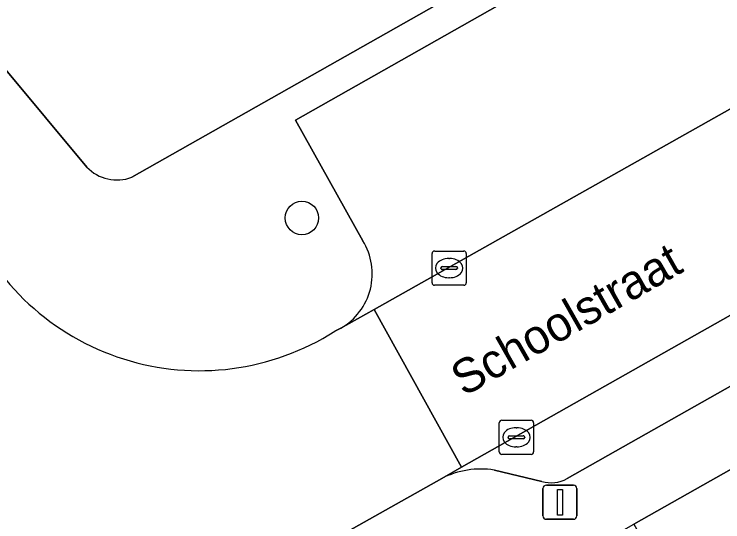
# Model space of a CAD drawing. Extents: x 160377 to 161131, y 383938 to 384853.
# Drawn here: x 160859.65 to 160880.36, y 384379.33 to 384394.16 of the extents above; entities that cross this region are included whole.
import ezdxf

# ---------------------------------------------------------------- set-up
doc = ezdxf.new("R2010")
doc.units = 0
for name, color, linetype in [('IMGEO_Boom', 7, 'Continuous'), ('IMGEO_Groenvoorziening', 7, 'Continuous'), ('IMGEO_Kolk', 7, 'Continuous'), ('IMGEO_Lichtmast', 7, 'Continuous'), ('IMGEO_Openbare_ruimte_label', 7, 'Continuous'), ('IMGEO_Pand', 7, 'Continuous'), ('IMGEO_Parkeervlak_open', 7, 'Continuous'), ('IMGEO_Rijbaan_lokaal_open', 7, 'Continuous'), ('IMGEO_Voetpad_open', 7, 'Continuous')]:
    doc.layers.add(name, color=color, linetype=linetype)

msp = doc.modelspace()

# ---------------------------------------------------------------- linework, layer by layer
at = {"layer": 'IMGEO_Boom'}
msp.add_circle((160868.059, 384388.206), 0.489, dxfattribs=at)
at = {"layer": 'IMGEO_Groenvoorziening'}
for points in [[(160856.323, 384399.635), (160847.934, 384409.703), (160847.046, 384410.769), (160846.646, 384411.223), (160844.958, 384409.806), (160858.19, 384393.979), (160861.774, 384389.692)], [(160863.094, 384389.395), (160889.284, 384404.211), (160889.429, 384404.346), (160889.243, 384404.456), (160887.967, 384404.912), (160885.302, 384405.84)]]:
    msp.add_lwpolyline(points, dxfattribs=at)
msp.add_arc((160862.658, 384390.541), 1.226, 223.83, 290.8092, dxfattribs=at)
at = {"layer": 'IMGEO_Kolk'}
for p, q in [((160871.862, 384386.315), (160871.862, 384387.167)), ((160871.937, 384387.241), (160872.789, 384387.241)), ((160872.863, 384387.167), (160872.863, 384386.315)), ((160872.35, 384387.021), (160872.375, 384387.021)), ((160872.121, 384386.735), (160872.121, 384386.747)), ((160872.164, 384386.784), (160872.562, 384386.784)), ((160872.605, 384386.747), (160872.605, 384386.735)), ((160872.559, 384386.698), (160872.161, 384386.698)), ((160872.373, 384386.461), (160872.348, 384386.461)), ((160872.789, 384386.241), (160871.937, 384386.241)), ((160873.827, 384381.376), (160873.827, 384382.228)), ((160873.902, 384382.302), (160874.754, 384382.302)), ((160874.828, 384382.228), (160874.828, 384381.376)), ((160874.315, 384382.082), (160874.34, 384382.082)), ((160874.086, 384381.796), (160874.086, 384381.808)), ((160874.129, 384381.845), (160874.527, 384381.845)), ((160874.57, 384381.808), (160874.57, 384381.796)), ((160874.524, 384381.759), (160874.126, 384381.759)), ((160874.338, 384381.522), (160874.313, 384381.522)), ((160874.754, 384381.302), (160873.902, 384381.302))]:
    msp.add_line(p, q, dxfattribs=at)
for points in [[(160871.862, 384386.315), (160871.862, 384387.167)], [(160871.937, 384387.241), (160872.789, 384387.241)], [(160872.863, 384387.167), (160872.863, 384386.315)], [(160872.789, 384386.241), (160871.937, 384386.241)], [(160873.827, 384381.376), (160873.827, 384382.228)], [(160873.902, 384382.302), (160874.754, 384382.302)], [(160874.828, 384382.228), (160874.828, 384381.376)], [(160874.754, 384381.302), (160873.902, 384381.302)]]:
    msp.add_lwpolyline(points, dxfattribs=at)
for centre, radius, start, end in [((160871.939, 384387.165), 0.0765, 91.552, 178.448), ((160871.939, 384387.165), 0.0765, 91.552, 178.448), ((160872.787, 384387.165), 0.0765, 1.552, 88.448), ((160872.787, 384387.165), 0.0765, 1.552, 88.448), ((160872.161, 384386.744), 0.0403, 85.8775, 175.7526), ((160872.158, 384386.734), 0.0366, 178.938, 274.7102), ((160872.562, 384386.741), 0.043, 264.8664, 352.4533), ((160872.566, 384386.746), 0.0386, 1.7309, 96.639), ((160871.939, 384386.317), 0.0765, 181.552, 268.448), ((160871.939, 384386.317), 0.0765, 181.552, 268.448), ((160872.787, 384386.317), 0.0765, 271.552, 358.448), ((160872.787, 384386.317), 0.0765, 271.552, 358.448), ((160873.904, 384382.226), 0.0765, 91.552, 178.448), ((160873.904, 384382.226), 0.0765, 91.552, 178.448), ((160874.752, 384382.226), 0.0765, 1.552, 88.448), ((160874.752, 384382.226), 0.0765, 1.552, 88.448), ((160874.126, 384381.805), 0.0403, 85.8775, 175.7526), ((160874.123, 384381.795), 0.0366, 178.938, 274.7102), ((160874.527, 384381.802), 0.043, 264.8664, 352.4533), ((160874.531, 384381.807), 0.0386, 1.7309, 96.639), ((160873.904, 384381.378), 0.0765, 181.552, 268.448), ((160873.904, 384381.378), 0.0765, 181.552, 268.448), ((160874.752, 384381.378), 0.0765, 271.552, 358.448), ((160874.752, 384381.378), 0.0765, 271.552, 358.448)]:
    msp.add_arc(centre, radius, start, end, dxfattribs=at)
for centre, major_axis, ratio, start_param, end_param in [((160872.349, 384386.741), (-0.387, 0.002), 0.722429, 4.712389, 7.853982), ((160872.374, 384386.741), (-0.39, 0.002), 0.717154, 1.570796, 4.712389), ((160874.314, 384381.802), (-0.387, 0.002), 0.722429, 4.712389, 7.853982), ((160874.339, 384381.802), (-0.39, 0.002), 0.717154, 1.570796, 4.712389)]:
    msp.add_ellipse(centre, major_axis=major_axis, ratio=ratio, start_param=start_param, end_param=end_param, dxfattribs=at)
at = {"layer": 'IMGEO_Lichtmast'}
for p, q in [((160875.203, 384380.407), (160875.993, 384380.407)), ((160875.993, 384380.407), (160875.203, 384380.407)), ((160875.103, 384379.507), (160875.103, 384380.307)), ((160875.103, 384380.307), (160875.103, 384379.507)), ((160876.093, 384380.307), (160876.093, 384379.507)), ((160876.093, 384379.507), (160876.093, 384380.307)), ((160875.993, 384379.407), (160875.203, 384379.407)), ((160875.203, 384379.407), (160875.993, 384379.407))]:
    msp.add_line(p, q, dxfattribs=at)
msp.add_lwpolyline([(160875.523, 384380.282), (160875.673, 384380.282), (160875.673, 384379.532), (160875.523, 384379.532), (160875.523, 384380.282)], dxfattribs=at)
for centre, start, end in [((160875.203, 384380.307), 90, 180), ((160875.203, 384380.307), 90, 180), ((160875.993, 384380.307), 0, 90), ((160875.993, 384380.307), 360, 90), ((160875.203, 384379.507), 180, 270), ((160875.203, 384379.507), 180, 270), ((160875.993, 384379.507), 270, 0), ((160875.993, 384379.507), 270, 0)]:
    msp.add_arc(centre, 0.1, start, end, dxfattribs=at)
at = {"layer": 'IMGEO_Pand'}
msp.add_lwpolyline([(160877.762, 384379.261), (160884.599, 384367.216), (160885.701, 384364.999), (160888.1, 384366.355), (160886.883, 384368.508), (160884.176, 384373.296), (160886.55, 384374.638), (160884.882, 384377.543), (160882.393, 384381.879)], close=True, dxfattribs=at)
at = {"layer": 'IMGEO_Parkeervlak_open'}
for points in [[(160889.654, 384398.721), (160887.639, 384402.257), (160867.871, 384391.063), (160869.839, 384387.54)], [(160869.197, 384384.988), (160870.167, 384385.534), (160892.406, 384398.062)], [(160898.095, 384395.266), (160872.727, 384380.93), (160872.145, 384380.601)], [(160875.808, 384380.595), (160896.724, 384392.418)], [(160873.682, 384380.847), (160875.071, 384380.514)]]:
    msp.add_lwpolyline(points, dxfattribs=at)
for centre, radius, start, end in [((160868.281, 384386.575), 1.833, 300.0006, 31.758), ((160873.294, 384378.344), 2.532, 81.1947, 116.9917), ((160875.34, 384381.455), 0.979, 254.0263, 298.5176)]:
    msp.add_arc(centre, radius, start, end, dxfattribs=at)
at = {"layer": 'IMGEO_Rijbaan_lokaal_open'}
msp.add_lwpolyline([(160902.342, 384403.741), (160892.664, 384398.216), (160892.406, 384398.062), (160870.167, 384385.534), (160872.727, 384380.93), (160898.095, 384395.266), (160915.736, 384405.25), (160913.053, 384409.905), (160902.986, 384404.092)], close=True, dxfattribs=at)
msp.add_lwpolyline([(160848.553, 384373.24), (160851.223, 384368.679), (160851.468, 384368.893), (160851.845, 384369.092), (160866.434, 384377.383), (160872.145, 384380.601), (160872.727, 384380.93), (160870.167, 384385.534), (160869.197, 384384.988), (160869.019, 384384.898)], dxfattribs=at)
msp.add_arc((160865.067, 384391.104), 7.357, 202.3088, 302.4877, dxfattribs=at)
at = {"layer": 'IMGEO_Voetpad_open'}
for points in [[(160962.025, 384453.853), (160959.479, 384452.401), (160962.449, 384447.151), (160947.242, 384438.586), (160944.163, 384437.006), (160946.204, 384433.494), (160930.443, 384424.584), (160929.185, 384426.808), (160928.708, 384427.647), (160905.18, 384414.353), (160904.326, 384415.864), (160904.17, 384415.776), (160902.858, 384415.036), (160897.612, 384412.078), (160896.312, 384411.343), (160895.422, 384412.931), (160893.858, 384412.005), (160896.429, 384407.494), (160891.11, 384404.472), (160890.81, 384405.032), (160889.284, 384404.211), (160863.094, 384389.395)], [(160867.871, 384391.063), (160887.639, 384402.257), (160889.654, 384398.721)], [(160861.774, 384389.692), (160858.19, 384393.979), (160857.039, 384393.016)], [(160896.724, 384392.418), (160875.808, 384380.595)], [(160869.839, 384387.54), (160867.871, 384391.063)], [(160869.019, 384384.898), (160869.197, 384384.988)], [(160804.982, 384342.038), (160803.987, 384341.311), (160802.531, 384340.254), (160804.478, 384336.81), (160809.131, 384339.748), (160808.792, 384340.351), (160859.765, 384369.156), (160861.401, 384370.087), (160865.994, 384372.648), (160870.638, 384375.237), (160871.943, 384375.973), (160873.248, 384376.708), (160877.762, 384379.261), (160882.393, 384381.879)], [(160875.071, 384380.514), (160873.682, 384380.847)], [(160872.145, 384380.601), (160866.434, 384377.383), (160851.845, 384369.092), (160851.468, 384368.893), (160851.223, 384368.679)]]:
    msp.add_lwpolyline(points, dxfattribs=at)
for centre, radius, start, end in [((160862.658, 384390.541), 1.226, 223.83, 290.8092), ((160865.067, 384391.104), 7.357, 202.3088, 302.4877), ((160868.281, 384386.575), 1.833, 300.0006, 31.758), ((160873.294, 384378.344), 2.532, 81.1947, 116.9917), ((160875.34, 384381.455), 0.979, 254.0263, 298.5176)]:
    msp.add_arc(centre, radius, start, end, dxfattribs=at)

# ---------------------------------------------------------------- texts
at = {"layer": 'IMGEO_Openbare_ruimte_label'}
msp.add_text('Schoolstraat', height=1, rotation=29.6667, dxfattribs=at).set_placement((160872.792, 384382.979))

doc.saveas('drawing.dxf')
